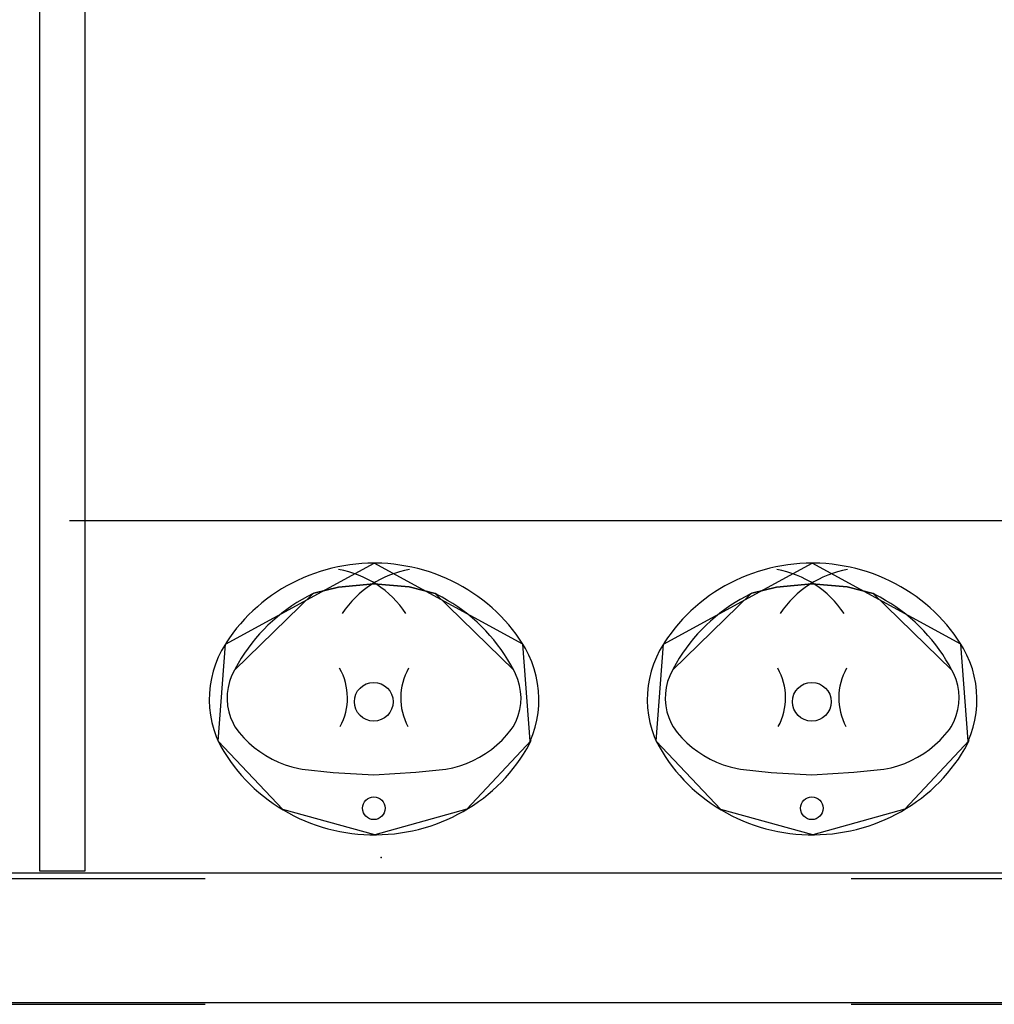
# Model space of a CAD drawing. Header units: millimetres. Extents: x -15 to 127, y -65 to 67.
# Tile 428 of 476: x 112.266 to 112.417, y 30.035 to 30.187. Entities that reach past the tile are written whole.
import ezdxf

# ---------------------------------------------------------------- set-up
doc = ezdxf.new("R2010")
doc.units = ezdxf.units.MM
doc.header["$MEASUREMENT"] = 0
doc.linetypes.add('PC_DASH_2', pattern=[0.125, 0.05555555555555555, -0.06944444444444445])
doc.layers.add('Calque 5', color=7, linetype='Continuous')

# ---------------------------------------------------------------- blocks, each defined once
blk = doc.blocks.new('PD_31434')
at = {"layer": 'Calque 5', "color": 0}
for points in [[(44.85077320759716, -36.82399152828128), (44.84982992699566, -36.82400968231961), (44.84888787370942, -36.82405965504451), (44.84794819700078, -36.82414138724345), (44.84701204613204, -36.8242547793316), (44.84608055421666, -36.82439969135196), (44.84515486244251, -36.82457594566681), (44.84423609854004, -36.82478332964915), (44.84332537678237, -36.82502159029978), (44.84242381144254, -36.82529043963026), (44.84153249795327, -36.82558954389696), (44.8406525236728, -36.82591854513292), (44.83978495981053, -36.82627703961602), (44.8389308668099, -36.82666458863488), (44.83809128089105, -36.82708072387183), (44.83726722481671, -36.82752493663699), (44.83645970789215, -36.82799668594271), (44.83566970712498, -36.82849539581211), (44.83489819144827, -36.82902045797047), (44.83414609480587, -36.82957123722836), (44.83341433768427, -36.83014705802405), (44.83270381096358, -36.83074722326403), (44.83201537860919, -36.83137099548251), (44.83134988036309, -36.83201762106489), (44.83070812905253, -36.83268630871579), (44.83009090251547, -36.8333762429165), (44.82949895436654, -36.834086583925), (44.82893300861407, -36.83481647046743), (44.8283937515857, -36.83556500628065), (44.82788184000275, -36.83633128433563), (44.8277501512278, -36.83653830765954), (44.82716819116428, -36.83753351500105), (44.82665956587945, -36.83856525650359), (44.82622661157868, -36.83962879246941), (44.82587144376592, -36.84071893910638), (44.82559578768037, -36.84183038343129), (44.82540098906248, -36.84295771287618), (44.82528799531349, -36.8440954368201), (44.82525736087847, -36.84523800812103), (44.82530922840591, -36.84637986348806), (44.82544335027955, -36.84751543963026), (44.82565907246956, -36.84863920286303), (44.82595534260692, -36.84974567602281), (44.8263307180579, -36.85082947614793), (44.8266339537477, -36.85155916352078), (44.82707001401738, -36.85236889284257), (44.82753525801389, -36.85316348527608), (44.82802889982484, -36.85394189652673), (44.82855033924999, -36.85470317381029), (44.82909893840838, -36.85544639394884), (44.82967402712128, -36.85617064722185), (44.83027490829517, -36.85687505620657), (44.83090084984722, -36.85755875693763), (44.8315510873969, -36.85822092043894), (44.83222482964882, -36.85886073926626), (44.83292125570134, -36.85947743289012), (44.8336395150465, -36.86007025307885), (44.8343787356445, -36.86063847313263), (44.83513801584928, -36.86118140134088), (44.8359164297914, -36.86169837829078), (44.83671302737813, -36.8621887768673), (44.83752684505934, -36.86265199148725), (44.83835688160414, -36.86308746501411), (44.83920213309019, -36.86349466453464), (44.84006156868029, -36.86387309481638), (44.84093413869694, -36.86422229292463), (44.84181878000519, -36.86454183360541), (44.8427144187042, -36.864831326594), (44.84361995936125, -36.86509042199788), (44.84453430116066, -36.86531880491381), (44.8454563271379, -36.86551619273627), (44.84638491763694, -36.86568234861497), (44.84731894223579, -36.86581707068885), (44.84825725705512, -36.86592018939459), (44.84919872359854, -36.86599158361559), (44.85014219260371, -36.86603116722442), (44.85108651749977, -36.86603888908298), (44.85203054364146, -36.86601474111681), (44.85297312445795, -36.8659587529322), (44.8539131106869, -36.86587099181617), (44.85484935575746, -36.86575156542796), (44.85578071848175, -36.86560061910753), (44.85670606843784, -36.86541833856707), (44.85762427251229, -36.86520494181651), (44.858534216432, -36.8649606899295), (44.85943479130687, -36.86468588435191), (44.86032489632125, -36.86438085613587), (44.86120344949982, -36.86404597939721), (44.86206937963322, -36.86368165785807), (44.86292163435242, -36.86328834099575), (44.86375917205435, -36.86286650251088), (44.86458097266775, -36.86241666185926), (44.86538603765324, -36.86193936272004), (44.8661733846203, -36.86143518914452), (44.86694205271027, -36.8609047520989), (44.86769110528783, -36.86034870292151), (44.86841963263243, -36.85976771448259), (44.86912674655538, -36.85916249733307), (44.86981158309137, -36.85853378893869), (44.87047331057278, -36.85788235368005), (44.87111112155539, -36.85720898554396), (44.87172424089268, -36.85651450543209), (44.87231191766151, -36.85579976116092), (44.87287343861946, -36.85506561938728), (44.87340811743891, -36.85431297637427), (44.87391530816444, -36.85354274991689), (44.87439438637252, -36.85275587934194), (44.87484477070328, -36.85195332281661), (44.87509870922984, -36.85146914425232), (44.87491243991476, -36.85155916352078), (44.8753411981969, -36.85049403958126), (44.87569206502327, -36.84940259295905), (44.87596333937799, -36.84829013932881), (44.87615369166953, -36.84716209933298), (44.87626219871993, -36.84602396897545), (44.8762883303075, -36.84488129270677), (44.8762319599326, -36.84373963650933), (44.8760933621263, -36.84260456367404), (44.87587321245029, -36.84148160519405), (44.87557258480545, -36.84037623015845), (44.87519294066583, -36.83929382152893), (44.87473612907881, -36.83823965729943), (44.87420437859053, -36.83721887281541), (44.87379638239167, -36.83653859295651), (44.87329172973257, -36.83576747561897), (44.8727596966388, -36.83501412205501), (44.87220079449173, -36.83427918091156), (44.87161570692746, -36.83356354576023), (44.8710051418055, -36.83286809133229), (44.87036985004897, -36.83219366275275), (44.86971060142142, -36.83154108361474), (44.86902819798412, -36.83091114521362), (44.86832347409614, -36.83030462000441), (44.86759728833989, -36.82972224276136), (44.86685052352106, -36.82916472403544), (44.86608408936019, -36.82863274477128), (44.86529891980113, -36.82812695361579), (44.86449597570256, -36.82764796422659), (44.86367622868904, -36.82719636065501), (44.86284068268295, -36.82677269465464), (44.86199035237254, -36.82637748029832), (44.86112627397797, -36.82601120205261), (44.86024950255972, -36.82567430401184), (44.85936110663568, -36.8253671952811), (44.85846216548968, -36.82509025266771), (44.85755377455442, -36.82484381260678), (44.85663704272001, -36.82462817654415), (44.855713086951, -36.82444360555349), (44.85478303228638, -36.82429032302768), (44.85384800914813, -36.82416852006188), (44.85290916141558, -36.82407834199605), (44.85196763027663, -36.82401989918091), (44.85102456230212, -36.82399326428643), (44.85077319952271, -36.82399153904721)], [(44.82775015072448, -36.83653830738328), (44.85077320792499, -36.82399152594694)], [(44.87379625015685, -36.83653832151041), (44.85077320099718, -36.8239915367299)], [(44.82663395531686, -36.85155916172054), (44.82775001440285, -36.83653859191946)], [(44.87491244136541, -36.85155916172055), (44.87379638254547, -36.83653859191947)], [(44.87509871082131, -36.85146914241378), (44.86514304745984, -36.86208737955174), (44.85089505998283, -36.86603989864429), (44.8366314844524, -36.86214029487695), (44.82663373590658, -36.85155908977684)]]:
    blk.add_lwpolyline(points, dxfattribs=at)
blk = doc.blocks.new('PD_31435')
at = {"layer": 'Calque 5', "color": 0}
for points in [[(44.87240103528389, -36.84058604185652), (44.87195743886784, -36.83976136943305), (44.87148434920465, -36.8389521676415), (44.87098233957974, -36.83815942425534), (44.87045202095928, -36.83738410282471), (44.86989404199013, -36.83662714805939), (44.86930907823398, -36.83588948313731), (44.86869784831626, -36.83517200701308), (44.86806109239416, -36.83447559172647), (44.86739958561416, -36.83380109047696), (44.86671413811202, -36.83314931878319), (44.8660055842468, -36.83252107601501), (44.86527478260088, -36.83191712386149), (44.8645226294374, -36.83133820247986), (44.86375003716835, -36.83078501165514), (44.86295794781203, -36.83025822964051), (44.86214733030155, -36.8297584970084), (44.86131916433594, -36.82928641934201), (44.86047446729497, -36.8288425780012), (44.86021502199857, -36.82871355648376), (44.85620332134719, -36.82767928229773), (44.85072668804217, -36.82718450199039), (44.84527321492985, -36.8277016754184), (44.8414243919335, -36.8286235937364), (44.84133136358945, -36.8287135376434), (44.84048185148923, -36.82914870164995), (44.83964856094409, -36.82961226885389), (44.83883251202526, -36.83010367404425), (44.83803469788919, -36.83062231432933), (44.83725608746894, -36.83116755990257), (44.8364976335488, -36.83173874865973), (44.83576025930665, -36.83233518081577), (44.83504486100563, -36.83295613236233), (44.83435231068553, -36.83360084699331), (44.83368345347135, -36.83426853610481), (44.83303910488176, -36.83495838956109), (44.83242004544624, -36.83566956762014), (44.83182703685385, -36.83640119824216), (44.8312607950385, -36.83715239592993), (44.83072201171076, -36.83792224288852), (44.83021134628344, -36.83870980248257), (44.82972941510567, -36.83951411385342), (44.8292768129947, -36.84033419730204), (44.82914535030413, -36.84058602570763), (44.82872744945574, -36.84143785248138), (44.82840392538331, -36.84232724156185), (44.8281783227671, -36.84324445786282), (44.82805311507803, -36.84417945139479), (44.82802967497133, -36.84512197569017), (44.82810825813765, -36.84606170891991), (44.82828800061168, -36.84698834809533), (44.82856693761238, -36.84789174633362), (44.82894200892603, -36.8487620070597), (44.82923837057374, -36.84931034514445), (44.82989256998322, -36.85018209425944), (44.83060805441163, -36.85100742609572), (44.83138134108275, -36.8517824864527), (44.83220865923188, -36.85250350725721), (44.83308597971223, -36.85316696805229), (44.83400903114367, -36.85376964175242), (44.83497331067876, -36.85430858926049), (44.83597412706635, -36.85478118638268), (44.83700659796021, -36.85518513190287), (44.83806569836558, -36.8555184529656), (44.83914626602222, -36.85577953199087), (44.83965695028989, -36.85587636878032), (44.84442447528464, -36.8563935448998), (44.85072668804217, -36.85677579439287), (44.85721503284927, -36.85635981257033), (44.86188944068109, -36.85587636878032), (44.86297823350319, -36.85564949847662), (44.86404801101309, -36.85534974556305), (44.86509355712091, -36.85497857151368), (44.86610977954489, -36.85453777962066), (44.86709172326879, -36.85402952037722), (44.86803460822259, -36.85345627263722), (44.86893383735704, -36.85282082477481), (44.86978503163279, -36.85212627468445), (44.87058404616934, -36.85137600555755), (44.8713269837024, -36.85057367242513), (44.8720102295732, -36.84972318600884), (44.87230801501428, -36.8493105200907), (44.8727439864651, -36.8484670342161), (44.87308640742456, -36.84758428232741), (44.87333151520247, -36.84667175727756), (44.87347663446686, -36.84573945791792), (44.87352016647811, -36.84479760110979), (44.87346163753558, -36.84385650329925), (44.8733016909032, -36.84292647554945), (44.87304207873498, -36.84201771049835), (44.87268564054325, -36.84114015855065), (44.87240103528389, -36.8405860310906)], [(44.8414243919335, -36.8286235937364), (44.84527321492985, -36.8277016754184), (44.85072668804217, -36.82718450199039), (44.85620332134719, -36.82767928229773), (44.86021484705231, -36.82871371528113)], [(44.82914535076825, -36.84058602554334), (44.84133136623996, -36.82871353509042)], [(44.87240103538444, -36.84058604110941), (44.86021502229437, -36.82871355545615)], [(44.83965695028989, -36.85587636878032), (44.84442447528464, -36.8563935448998), (44.85072668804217, -36.85677579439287), (44.85721503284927, -36.85635981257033), (44.86188944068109, -36.85587636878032)]]:
    blk.add_lwpolyline(points, dxfattribs=at)
for centre, radius, start, end in [((44.84247213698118, -36.84068952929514), 0.01595716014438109, 33.96994018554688, 79.83860778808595), ((44.85907425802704, -36.8406895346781), 0.01595715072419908, 100.161392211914, 146.0300598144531), ((44.83734154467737, -36.84486694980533), 0.009315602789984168, 331.6224822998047, 29.55885314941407), ((44.86420485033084, -36.84486694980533), 0.00931559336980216, 150.4411468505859, 208.3775177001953)]:
    blk.add_arc(centre, radius, start, end, dxfattribs=at)
blk = doc.blocks.new('PD_31433')
at = {"layer": 'Calque 5', "color": 0}
for points in [[(44.8414243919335, -36.8286235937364), (44.84527321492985, -36.82770167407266), (44.85072668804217, -36.82718450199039), (44.85620332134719, -36.827679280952), (44.86021484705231, -36.82871371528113)], [(44.82914535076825, -36.84058602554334), (44.84133136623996, -36.82871353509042)], [(44.87240103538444, -36.84058604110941), (44.86021502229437, -36.82871355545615)], [(44.83965695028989, -36.85587636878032), (44.84442447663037, -36.85639354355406), (44.85072668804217, -36.85677579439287), (44.857215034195, -36.85635981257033), (44.86188944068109, -36.85587636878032)]]:
    blk.add_lwpolyline(points, dxfattribs=at)
for centre, radius in [((44.85072120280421, -36.84544914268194), 0.002999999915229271), ((44.85072617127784, -36.86193267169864), 0.001750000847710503)]:
    blk.add_circle(centre, radius, dxfattribs=at)
for centre, radius, start, end in [((44.84247213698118, -36.84068952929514), 0.01595716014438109, 33.96994018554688, 79.83860778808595), ((44.85907425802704, -36.8406895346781), 0.01595715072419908, 100.161392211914, 146.0300598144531), ((44.83734154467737, -36.84486694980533), 0.009315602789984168, 331.6224822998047, 29.55885314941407), ((44.86420485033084, -36.84486694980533), 0.00931559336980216, 150.4411468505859, 208.3775177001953)]:
    blk.add_arc(centre, radius, start, end, dxfattribs=at)
at = {"layer": 'Calque 5'}
for name in ['PD_31434', 'PD_31435']:
    blk.add_blockref(name, (0, 0), dxfattribs=at)
blk = doc.blocks.new('PD_31438')
at = {"layer": 'Calque 5', "color": 0}
for points in [[(44.78296264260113, -36.82399152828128), (44.78201936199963, -36.82400968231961), (44.78107730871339, -36.82405965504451), (44.78013763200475, -36.82414138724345), (44.77920148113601, -36.8242547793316), (44.77826998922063, -36.82439969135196), (44.77734429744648, -36.82457594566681), (44.77642553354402, -36.82478332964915), (44.77551481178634, -36.82502159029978), (44.77461324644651, -36.82529043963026), (44.77372193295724, -36.82558954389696), (44.77284195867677, -36.82591854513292), (44.7719743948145, -36.82627703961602), (44.77112030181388, -36.82666458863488), (44.77028071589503, -36.82708072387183), (44.76945665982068, -36.82752493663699), (44.76864914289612, -36.82799668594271), (44.76785914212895, -36.82849539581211), (44.76708762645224, -36.82902045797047), (44.76633552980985, -36.82957123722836), (44.76560377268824, -36.83014705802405), (44.76489324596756, -36.83074722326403), (44.76420481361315, -36.83137099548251), (44.76353931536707, -36.83201762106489), (44.76289756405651, -36.83268630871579), (44.76228033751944, -36.8333762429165), (44.76168838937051, -36.834086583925), (44.76112244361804, -36.83481647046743), (44.76058318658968, -36.83556500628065), (44.76007127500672, -36.83633128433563), (44.75993958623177, -36.83653830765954), (44.75935762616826, -36.83753351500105), (44.75884900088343, -36.83856525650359), (44.75841604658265, -36.83962879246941), (44.75806087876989, -36.84071893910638), (44.75778522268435, -36.84183038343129), (44.75759042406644, -36.84295771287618), (44.75747743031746, -36.8440954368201), (44.75744679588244, -36.84523800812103), (44.75749866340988, -36.84637986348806), (44.75763278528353, -36.84751543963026), (44.75784850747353, -36.84863920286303), (44.75814477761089, -36.84974567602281), (44.75852015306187, -36.85082947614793), (44.75882338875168, -36.85155916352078), (44.75925944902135, -36.85236889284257), (44.75972469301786, -36.85316348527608), (44.76021833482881, -36.85394189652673), (44.76073977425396, -36.85470317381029), (44.76128837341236, -36.85544639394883), (44.76186346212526, -36.85617064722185), (44.76246434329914, -36.85687505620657), (44.7630902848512, -36.85755875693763), (44.76374052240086, -36.85822092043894), (44.76441426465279, -36.85886073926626), (44.76511069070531, -36.85947743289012), (44.76582895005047, -36.86007025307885), (44.76656817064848, -36.86063847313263), (44.76732745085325, -36.86118140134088), (44.76810586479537, -36.86169837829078), (44.76890246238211, -36.8621887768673), (44.76971628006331, -36.86265199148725), (44.77054631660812, -36.86308746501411), (44.77139156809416, -36.86349466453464), (44.77225100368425, -36.86387309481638), (44.77312357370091, -36.86422229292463), (44.77400821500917, -36.86454183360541), (44.77490385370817, -36.864831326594), (44.77580939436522, -36.86509042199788), (44.77672373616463, -36.86531880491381), (44.77764576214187, -36.86551619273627), (44.7785743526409, -36.86568234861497), (44.77950837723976, -36.86581707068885), (44.7804466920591, -36.86592018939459), (44.7813881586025, -36.86599158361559), (44.78233162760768, -36.86603116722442), (44.78327595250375, -36.86603888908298), (44.78421997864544, -36.86601474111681), (44.78516255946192, -36.8659587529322), (44.78610254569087, -36.86587099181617), (44.78703879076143, -36.86575156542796), (44.78797015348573, -36.86560061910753), (44.78889550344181, -36.86541833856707), (44.78981370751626, -36.86520494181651), (44.79072365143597, -36.8649606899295), (44.79162422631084, -36.86468588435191), (44.79251433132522, -36.86438085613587), (44.7933928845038, -36.86404597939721), (44.79425881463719, -36.86368165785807), (44.7951110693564, -36.86328834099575), (44.79594860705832, -36.86286650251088), (44.79677040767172, -36.86241666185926), (44.79757547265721, -36.86193936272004), (44.79836281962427, -36.86143518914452), (44.79913148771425, -36.8609047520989), (44.7998805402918, -36.86034870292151), (44.80060906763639, -36.85976771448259), (44.80131618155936, -36.85916249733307), (44.80200101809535, -36.85853378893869), (44.80266274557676, -36.85788235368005), (44.80330055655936, -36.85720898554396), (44.80391367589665, -36.85651450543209), (44.80450135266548, -36.85579976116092), (44.80506287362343, -36.85506561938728), (44.80559755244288, -36.85431297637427), (44.80610474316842, -36.85354274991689), (44.8065838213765, -36.85275587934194), (44.80703420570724, -36.85195332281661), (44.80728814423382, -36.85146914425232), (44.80710187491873, -36.85155916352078), (44.80753063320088, -36.85049403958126), (44.80788150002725, -36.84940259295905), (44.80815277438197, -36.84829013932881), (44.8083431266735, -36.84716209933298), (44.8084516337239, -36.84602396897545), (44.80847776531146, -36.84488129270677), (44.80842139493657, -36.84373963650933), (44.80828279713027, -36.84260456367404), (44.80806264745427, -36.84148160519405), (44.80776201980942, -36.84037623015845), (44.8073823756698, -36.83929382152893), (44.80692556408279, -36.83823965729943), (44.8063938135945, -36.83721887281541), (44.80598581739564, -36.83653859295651), (44.80548116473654, -36.83576747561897), (44.80494913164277, -36.83501412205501), (44.8043902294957, -36.83427918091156), (44.80380514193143, -36.83356354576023), (44.80319457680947, -36.83286809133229), (44.80255928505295, -36.83219366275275), (44.80190003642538, -36.83154108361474), (44.80121763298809, -36.83091114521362), (44.80051290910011, -36.83030462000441), (44.79978672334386, -36.82972224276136), (44.79903995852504, -36.82916472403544), (44.79827352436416, -36.82863274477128), (44.79748835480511, -36.82812695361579), (44.79668541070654, -36.82764796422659), (44.79586566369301, -36.82719636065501), (44.79503011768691, -36.82677269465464), (44.79417978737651, -36.82637748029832), (44.79331570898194, -36.82601120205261), (44.79243893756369, -36.82567430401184), (44.79155054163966, -36.8253671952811), (44.79065160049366, -36.82509025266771), (44.7897432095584, -36.82484381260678), (44.78882647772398, -36.82462817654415), (44.78790252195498, -36.82444360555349), (44.78697246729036, -36.82429032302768), (44.78603744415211, -36.82416852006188), (44.78509859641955, -36.82407834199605), (44.7841570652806, -36.82401989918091), (44.7832139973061, -36.82399326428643), (44.78296263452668, -36.82399153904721)], [(44.75993958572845, -36.83653830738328), (44.78296264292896, -36.82399152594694)], [(44.80598568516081, -36.8365383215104), (44.78296263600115, -36.82399153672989)], [(44.75882339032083, -36.85155916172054), (44.75993944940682, -36.83653859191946)], [(44.80710187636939, -36.85155916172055), (44.80598581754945, -36.83653859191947)], [(44.80728814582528, -36.85146914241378), (44.79733248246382, -36.86208737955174), (44.7830844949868, -36.86603989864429), (44.76882091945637, -36.86214029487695), (44.75882317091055, -36.85155908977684)]]:
    blk.add_lwpolyline(points, dxfattribs=at)
blk = doc.blocks.new('PD_31439')
at = {"layer": 'Calque 5', "color": 0}
for points in [[(44.80459047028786, -36.84058604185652), (44.80414687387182, -36.83976136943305), (44.80367378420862, -36.8389521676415), (44.80317177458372, -36.83815942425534), (44.80264145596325, -36.83738410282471), (44.80208347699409, -36.83662714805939), (44.80149851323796, -36.83588948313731), (44.80088728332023, -36.83517200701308), (44.80025052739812, -36.83447559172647), (44.79958902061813, -36.83380109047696), (44.79890357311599, -36.83314931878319), (44.79819501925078, -36.83252107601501), (44.79746421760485, -36.83191712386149), (44.79671206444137, -36.83133820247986), (44.79593947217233, -36.83078501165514), (44.79514738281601, -36.83025822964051), (44.79433676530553, -36.8297584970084), (44.79350859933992, -36.82928641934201), (44.79266390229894, -36.8288425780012), (44.79240445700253, -36.82871355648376), (44.78839275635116, -36.82767928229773), (44.78291612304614, -36.82718450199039), (44.77746264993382, -36.8277016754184), (44.77361382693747, -36.8286235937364), (44.77352079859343, -36.8287135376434), (44.77267128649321, -36.82914870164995), (44.77183799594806, -36.82961226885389), (44.77102194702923, -36.83010367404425), (44.77022413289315, -36.83062231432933), (44.76944552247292, -36.83116755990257), (44.76868706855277, -36.83173874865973), (44.76794969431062, -36.83233518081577), (44.7672342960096, -36.83295613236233), (44.7665417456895, -36.83360084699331), (44.76587288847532, -36.83426853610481), (44.76522853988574, -36.83495838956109), (44.76460948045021, -36.83566956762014), (44.76401647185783, -36.83640119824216), (44.76345023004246, -36.83715239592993), (44.76291144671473, -36.83792224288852), (44.76240078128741, -36.83870980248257), (44.76191885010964, -36.83951411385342), (44.76146624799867, -36.84033419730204), (44.76133478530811, -36.84058602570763), (44.76091688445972, -36.84143785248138), (44.76059336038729, -36.84232724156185), (44.76036775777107, -36.84324445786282), (44.760242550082, -36.84417945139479), (44.7602191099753, -36.84512197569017), (44.76029769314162, -36.84606170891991), (44.76047743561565, -36.84698834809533), (44.76075637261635, -36.84789174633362), (44.76113144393, -36.8487620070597), (44.76142780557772, -36.84931034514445), (44.7620820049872, -36.85018209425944), (44.7627974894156, -36.85100742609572), (44.76357077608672, -36.8517824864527), (44.76439809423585, -36.85250350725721), (44.7652754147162, -36.85316696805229), (44.76619846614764, -36.85376964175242), (44.76716274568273, -36.85430858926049), (44.76816356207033, -36.85478118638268), (44.76919603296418, -36.85518513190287), (44.77025513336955, -36.8555184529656), (44.77133570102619, -36.85577953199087), (44.77184638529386, -36.85587636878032), (44.77661391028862, -36.8563935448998), (44.78291612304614, -36.85677579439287), (44.78940446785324, -36.85635981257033), (44.79407887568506, -36.85587636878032), (44.79516766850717, -36.85564949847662), (44.79623744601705, -36.85534974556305), (44.79728299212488, -36.85497857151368), (44.79829921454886, -36.85453777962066), (44.79928115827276, -36.85402952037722), (44.80022404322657, -36.85345627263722), (44.80112327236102, -36.85282082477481), (44.80197446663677, -36.85212627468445), (44.80277348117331, -36.85137600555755), (44.80351641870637, -36.85057367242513), (44.80419966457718, -36.84972318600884), (44.80449745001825, -36.8493105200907), (44.80493342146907, -36.8484670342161), (44.80527584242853, -36.84758428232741), (44.80552095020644, -36.84667175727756), (44.80566606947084, -36.84573945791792), (44.80570960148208, -36.84479760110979), (44.80565107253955, -36.84385650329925), (44.80549112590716, -36.84292647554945), (44.80523151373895, -36.84201771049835), (44.80487507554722, -36.84114015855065), (44.80459047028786, -36.8405860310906)], [(44.77361382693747, -36.8286235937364), (44.77746264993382, -36.8277016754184), (44.78291612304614, -36.82718450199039), (44.78839275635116, -36.82767928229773), (44.79240428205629, -36.82871371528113)], [(44.76133478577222, -36.84058602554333), (44.77352080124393, -36.82871353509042)], [(44.80459047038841, -36.84058604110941), (44.79240445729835, -36.82871355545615)], [(44.77184638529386, -36.85587636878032), (44.77661391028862, -36.8563935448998), (44.78291612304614, -36.85677579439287), (44.78940446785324, -36.85635981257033), (44.79407887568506, -36.85587636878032)]]:
    blk.add_lwpolyline(points, dxfattribs=at)
for centre, radius, start, end in [((44.77466157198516, -36.84068952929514), 0.01595716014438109, 33.96994018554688, 79.83860778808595), ((44.79126369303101, -36.8406895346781), 0.01595715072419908, 100.161392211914, 146.0300598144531), ((44.76953097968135, -36.84486694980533), 0.009315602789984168, 331.6224822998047, 29.55885314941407), ((44.79639428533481, -36.84486694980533), 0.00931559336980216, 150.4411468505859, 208.3775177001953)]:
    blk.add_arc(centre, radius, start, end, dxfattribs=at)
blk = doc.blocks.new('PD_31437')
at = {"layer": 'Calque 5', "color": 0}
for points in [[(44.77361382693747, -36.8286235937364), (44.77746264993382, -36.82770167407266), (44.78291612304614, -36.82718450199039), (44.78839275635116, -36.827679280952), (44.79240428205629, -36.82871371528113)], [(44.76133478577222, -36.84058602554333), (44.77352080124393, -36.82871353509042)], [(44.80459047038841, -36.84058604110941), (44.79240445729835, -36.82871355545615)], [(44.77184638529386, -36.85587636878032), (44.77661391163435, -36.85639354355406), (44.78291612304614, -36.85677579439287), (44.78940446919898, -36.85635981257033), (44.79407887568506, -36.85587636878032)]]:
    blk.add_lwpolyline(points, dxfattribs=at)
for centre, radius in [((44.78291063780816, -36.84544914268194), 0.002999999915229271), ((44.78291560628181, -36.86193267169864), 0.001750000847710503)]:
    blk.add_circle(centre, radius, dxfattribs=at)
for centre, radius, start, end in [((44.77466157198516, -36.84068952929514), 0.01595716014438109, 33.96994018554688, 79.83860778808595), ((44.79126369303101, -36.8406895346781), 0.01595715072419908, 100.161392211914, 146.0300598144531), ((44.76953097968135, -36.84486694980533), 0.009315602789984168, 331.6224822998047, 29.55885314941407), ((44.79639428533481, -36.84486694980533), 0.00931559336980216, 150.4411468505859, 208.3775177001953)]:
    blk.add_arc(centre, radius, start, end, dxfattribs=at)
at = {"layer": 'Calque 5'}
for name in ['PD_31438', 'PD_31439']:
    blk.add_blockref(name, (0, 0), dxfattribs=at)
blk = doc.blocks.new('PD_32780')
at = {"layer": 'Calque 5', "color": 0}
for points in [[(44.85077320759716, -36.82399152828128), (44.84982992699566, -36.82400968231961), (44.84888787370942, -36.82405965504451), (44.84794819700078, -36.82414138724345), (44.84701204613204, -36.8242547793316), (44.84608055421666, -36.82439969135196), (44.84515486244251, -36.82457594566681), (44.84423609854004, -36.82478332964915), (44.84332537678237, -36.82502159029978), (44.84242381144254, -36.82529043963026), (44.84153249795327, -36.82558954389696), (44.8406525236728, -36.82591854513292), (44.83978495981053, -36.82627703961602), (44.8389308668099, -36.82666458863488), (44.83809128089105, -36.82708072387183), (44.83726722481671, -36.82752493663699), (44.83645970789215, -36.82799668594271), (44.83566970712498, -36.82849539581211), (44.83489819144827, -36.82902045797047), (44.83414609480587, -36.82957123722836), (44.83341433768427, -36.83014705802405), (44.83270381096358, -36.83074722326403), (44.83201537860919, -36.83137099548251), (44.83134988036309, -36.83201762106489), (44.83070812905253, -36.83268630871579), (44.83009090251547, -36.8333762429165), (44.82949895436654, -36.834086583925), (44.82893300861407, -36.83481647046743), (44.8283937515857, -36.83556500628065), (44.82788184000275, -36.83633128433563), (44.8277501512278, -36.83653830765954), (44.82716819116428, -36.83753351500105), (44.82665956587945, -36.83856525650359), (44.82622661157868, -36.83962879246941), (44.82587144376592, -36.84071893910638), (44.82559578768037, -36.84183038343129), (44.82540098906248, -36.84295771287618), (44.82528799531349, -36.8440954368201), (44.82525736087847, -36.84523800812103), (44.82530922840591, -36.84637986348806), (44.82544335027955, -36.84751543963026), (44.82565907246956, -36.84863920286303), (44.82595534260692, -36.84974567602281), (44.8263307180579, -36.85082947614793), (44.8266339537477, -36.85155916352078), (44.82707001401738, -36.85236889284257), (44.82753525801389, -36.85316348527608), (44.82802889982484, -36.85394189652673), (44.82855033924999, -36.85470317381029), (44.82909893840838, -36.85544639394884), (44.82967402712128, -36.85617064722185), (44.83027490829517, -36.85687505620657), (44.83090084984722, -36.85755875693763), (44.8315510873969, -36.85822092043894), (44.83222482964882, -36.85886073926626), (44.83292125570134, -36.85947743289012), (44.8336395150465, -36.86007025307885), (44.8343787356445, -36.86063847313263), (44.83513801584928, -36.86118140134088), (44.8359164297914, -36.86169837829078), (44.83671302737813, -36.8621887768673), (44.83752684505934, -36.86265199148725), (44.83835688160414, -36.86308746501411), (44.83920213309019, -36.86349466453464), (44.84006156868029, -36.86387309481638), (44.84093413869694, -36.86422229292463), (44.84181878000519, -36.86454183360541), (44.8427144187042, -36.864831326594), (44.84361995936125, -36.86509042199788), (44.84453430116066, -36.86531880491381), (44.8454563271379, -36.86551619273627), (44.84638491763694, -36.86568234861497), (44.84731894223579, -36.86581707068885), (44.84825725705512, -36.86592018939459), (44.84919872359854, -36.86599158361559), (44.85014219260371, -36.86603116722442), (44.85108651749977, -36.86603888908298), (44.85203054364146, -36.86601474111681), (44.85297312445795, -36.8659587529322), (44.8539131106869, -36.86587099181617), (44.85484935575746, -36.86575156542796), (44.85578071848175, -36.86560061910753), (44.85670606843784, -36.86541833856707), (44.85762427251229, -36.86520494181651), (44.858534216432, -36.8649606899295), (44.85943479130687, -36.86468588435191), (44.86032489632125, -36.86438085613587), (44.86120344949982, -36.86404597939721), (44.86206937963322, -36.86368165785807), (44.86292163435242, -36.86328834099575), (44.86375917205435, -36.86286650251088), (44.86458097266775, -36.86241666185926), (44.86538603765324, -36.86193936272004), (44.8661733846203, -36.86143518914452), (44.86694205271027, -36.8609047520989), (44.86769110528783, -36.86034870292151), (44.86841963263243, -36.85976771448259), (44.86912674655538, -36.85916249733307), (44.86981158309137, -36.85853378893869), (44.87047331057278, -36.85788235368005), (44.87111112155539, -36.85720898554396), (44.87172424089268, -36.85651450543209), (44.87231191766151, -36.85579976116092), (44.87287343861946, -36.85506561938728), (44.87340811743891, -36.85431297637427), (44.87391530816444, -36.85354274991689), (44.87439438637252, -36.85275587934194), (44.87484477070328, -36.85195332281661), (44.87509870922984, -36.85146914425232), (44.87491243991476, -36.85155916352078), (44.8753411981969, -36.85049403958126), (44.87569206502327, -36.84940259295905), (44.87596333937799, -36.84829013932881), (44.87615369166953, -36.84716209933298), (44.87626219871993, -36.84602396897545), (44.8762883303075, -36.84488129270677), (44.8762319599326, -36.84373963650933), (44.8760933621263, -36.84260456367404), (44.87587321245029, -36.84148160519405), (44.87557258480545, -36.84037623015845), (44.87519294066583, -36.83929382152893), (44.87473612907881, -36.83823965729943), (44.87420437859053, -36.83721887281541), (44.87379638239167, -36.83653859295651), (44.87329172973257, -36.83576747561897), (44.8727596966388, -36.83501412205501), (44.87220079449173, -36.83427918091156), (44.87161570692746, -36.83356354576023), (44.8710051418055, -36.83286809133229), (44.87036985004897, -36.83219366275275), (44.86971060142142, -36.83154108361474), (44.86902819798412, -36.83091114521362), (44.86832347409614, -36.83030462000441), (44.86759728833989, -36.82972224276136), (44.86685052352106, -36.82916472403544), (44.86608408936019, -36.82863274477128), (44.86529891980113, -36.82812695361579), (44.86449597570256, -36.82764796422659), (44.86367622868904, -36.82719636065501), (44.86284068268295, -36.82677269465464), (44.86199035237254, -36.82637748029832), (44.86112627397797, -36.82601120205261), (44.86024950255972, -36.82567430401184), (44.85936110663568, -36.8253671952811), (44.85846216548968, -36.82509025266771), (44.85755377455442, -36.82484381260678), (44.85663704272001, -36.82462817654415), (44.855713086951, -36.82444360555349), (44.85478303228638, -36.82429032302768), (44.85384800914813, -36.82416852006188), (44.85290916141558, -36.82407834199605), (44.85196763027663, -36.82401989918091), (44.85102456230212, -36.82399326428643), (44.85077319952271, -36.82399153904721)], [(44.82775015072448, -36.83653830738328), (44.85077320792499, -36.82399152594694)], [(44.87379625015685, -36.83653832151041), (44.85077320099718, -36.8239915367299)], [(44.82663395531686, -36.85155916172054), (44.82775001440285, -36.83653859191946)], [(44.87491244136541, -36.85155916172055), (44.87379638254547, -36.83653859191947)], [(44.87509871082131, -36.85146914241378), (44.86514304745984, -36.86208737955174), (44.85089505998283, -36.86603989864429), (44.8366314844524, -36.86214029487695), (44.82663373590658, -36.85155908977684)]]:
    blk.add_lwpolyline(points, dxfattribs=at)
blk = doc.blocks.new('PD_32781')
at = {"layer": 'Calque 5', "color": 0}
for points in [[(44.87240103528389, -36.84058604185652), (44.87195743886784, -36.83976136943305), (44.87148434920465, -36.8389521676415), (44.87098233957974, -36.83815942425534), (44.87045202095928, -36.83738410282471), (44.86989404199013, -36.83662714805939), (44.86930907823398, -36.83588948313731), (44.86869784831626, -36.83517200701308), (44.86806109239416, -36.83447559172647), (44.86739958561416, -36.83380109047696), (44.86671413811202, -36.83314931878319), (44.8660055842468, -36.83252107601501), (44.86527478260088, -36.83191712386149), (44.8645226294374, -36.83133820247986), (44.86375003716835, -36.83078501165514), (44.86295794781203, -36.83025822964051), (44.86214733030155, -36.8297584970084), (44.86131916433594, -36.82928641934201), (44.86047446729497, -36.8288425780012), (44.86021502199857, -36.82871355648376), (44.85620332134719, -36.82767928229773), (44.85072668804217, -36.82718450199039), (44.84527321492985, -36.8277016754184), (44.8414243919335, -36.8286235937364), (44.84133136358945, -36.8287135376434), (44.84048185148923, -36.82914870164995), (44.83964856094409, -36.82961226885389), (44.83883251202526, -36.83010367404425), (44.83803469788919, -36.83062231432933), (44.83725608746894, -36.83116755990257), (44.8364976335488, -36.83173874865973), (44.83576025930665, -36.83233518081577), (44.83504486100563, -36.83295613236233), (44.83435231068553, -36.83360084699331), (44.83368345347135, -36.83426853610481), (44.83303910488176, -36.83495838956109), (44.83242004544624, -36.83566956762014), (44.83182703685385, -36.83640119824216), (44.8312607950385, -36.83715239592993), (44.83072201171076, -36.83792224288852), (44.83021134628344, -36.83870980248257), (44.82972941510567, -36.83951411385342), (44.8292768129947, -36.84033419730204), (44.82914535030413, -36.84058602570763), (44.82872744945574, -36.84143785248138), (44.82840392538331, -36.84232724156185), (44.8281783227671, -36.84324445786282), (44.82805311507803, -36.84417945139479), (44.82802967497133, -36.84512197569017), (44.82810825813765, -36.84606170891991), (44.82828800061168, -36.84698834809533), (44.82856693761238, -36.84789174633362), (44.82894200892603, -36.8487620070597), (44.82923837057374, -36.84931034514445), (44.82989256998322, -36.85018209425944), (44.83060805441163, -36.85100742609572), (44.83138134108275, -36.8517824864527), (44.83220865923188, -36.85250350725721), (44.83308597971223, -36.85316696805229), (44.83400903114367, -36.85376964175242), (44.83497331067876, -36.85430858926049), (44.83597412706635, -36.85478118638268), (44.83700659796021, -36.85518513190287), (44.83806569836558, -36.8555184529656), (44.83914626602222, -36.85577953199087), (44.83965695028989, -36.85587636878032), (44.84442447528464, -36.8563935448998), (44.85072668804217, -36.85677579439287), (44.85721503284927, -36.85635981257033), (44.86188944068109, -36.85587636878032), (44.86297823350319, -36.85564949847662), (44.86404801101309, -36.85534974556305), (44.86509355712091, -36.85497857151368), (44.86610977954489, -36.85453777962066), (44.86709172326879, -36.85402952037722), (44.86803460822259, -36.85345627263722), (44.86893383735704, -36.85282082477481), (44.86978503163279, -36.85212627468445), (44.87058404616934, -36.85137600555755), (44.8713269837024, -36.85057367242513), (44.8720102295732, -36.84972318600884), (44.87230801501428, -36.8493105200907), (44.8727439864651, -36.8484670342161), (44.87308640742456, -36.84758428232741), (44.87333151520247, -36.84667175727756), (44.87347663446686, -36.84573945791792), (44.87352016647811, -36.84479760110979), (44.87346163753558, -36.84385650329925), (44.8733016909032, -36.84292647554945), (44.87304207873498, -36.84201771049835), (44.87268564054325, -36.84114015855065), (44.87240103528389, -36.8405860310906)], [(44.8414243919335, -36.8286235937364), (44.84527321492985, -36.8277016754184), (44.85072668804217, -36.82718450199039), (44.85620332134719, -36.82767928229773), (44.86021484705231, -36.82871371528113)], [(44.82914535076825, -36.84058602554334), (44.84133136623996, -36.82871353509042)], [(44.87240103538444, -36.84058604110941), (44.86021502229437, -36.82871355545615)], [(44.83965695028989, -36.85587636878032), (44.84442447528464, -36.8563935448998), (44.85072668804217, -36.85677579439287), (44.85721503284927, -36.85635981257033), (44.86188944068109, -36.85587636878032)]]:
    blk.add_lwpolyline(points, dxfattribs=at)
for centre, radius, start, end in [((44.84247213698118, -36.84068952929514), 0.01595716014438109, 33.96994018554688, 79.83860778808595), ((44.85907425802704, -36.8406895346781), 0.01595715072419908, 100.161392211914, 146.0300598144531), ((44.83734154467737, -36.84486694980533), 0.009315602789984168, 331.6224822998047, 29.55885314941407), ((44.86420485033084, -36.84486694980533), 0.00931559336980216, 150.4411468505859, 208.3775177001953)]:
    blk.add_arc(centre, radius, start, end, dxfattribs=at)
blk = doc.blocks.new('PD_32779')
at = {"layer": 'Calque 5', "color": 0}
for points in [[(44.8414243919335, -36.8286235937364), (44.84527321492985, -36.82770167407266), (44.85072668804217, -36.82718450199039), (44.85620332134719, -36.827679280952), (44.86021484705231, -36.82871371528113)], [(44.82914535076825, -36.84058602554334), (44.84133136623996, -36.82871353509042)], [(44.87240103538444, -36.84058604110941), (44.86021502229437, -36.82871355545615)], [(44.83965695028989, -36.85587636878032), (44.84442447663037, -36.85639354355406), (44.85072668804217, -36.85677579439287), (44.857215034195, -36.85635981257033), (44.86188944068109, -36.85587636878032)]]:
    blk.add_lwpolyline(points, dxfattribs=at)
for centre, radius in [((44.85072120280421, -36.84544914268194), 0.002999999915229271), ((44.85072617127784, -36.86193267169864), 0.001750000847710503)]:
    blk.add_circle(centre, radius, dxfattribs=at)
for centre, radius, start, end in [((44.84247213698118, -36.84068952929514), 0.01595716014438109, 33.96994018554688, 79.83860778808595), ((44.85907425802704, -36.8406895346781), 0.01595715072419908, 100.161392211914, 146.0300598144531), ((44.83734154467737, -36.84486694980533), 0.009315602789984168, 331.6224822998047, 29.55885314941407), ((44.86420485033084, -36.84486694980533), 0.00931559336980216, 150.4411468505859, 208.3775177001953)]:
    blk.add_arc(centre, radius, start, end, dxfattribs=at)
at = {"layer": 'Calque 5'}
for name in ['PD_32780', 'PD_32781']:
    blk.add_blockref(name, (0, 0), dxfattribs=at)
blk = doc.blocks.new('PD_32784')
at = {"layer": 'Calque 5', "color": 0}
for points in [[(44.78296264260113, -36.82399152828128), (44.78201936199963, -36.82400968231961), (44.78107730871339, -36.82405965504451), (44.78013763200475, -36.82414138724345), (44.77920148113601, -36.8242547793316), (44.77826998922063, -36.82439969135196), (44.77734429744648, -36.82457594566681), (44.77642553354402, -36.82478332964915), (44.77551481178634, -36.82502159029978), (44.77461324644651, -36.82529043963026), (44.77372193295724, -36.82558954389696), (44.77284195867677, -36.82591854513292), (44.7719743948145, -36.82627703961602), (44.77112030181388, -36.82666458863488), (44.77028071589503, -36.82708072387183), (44.76945665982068, -36.82752493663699), (44.76864914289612, -36.82799668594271), (44.76785914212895, -36.82849539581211), (44.76708762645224, -36.82902045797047), (44.76633552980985, -36.82957123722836), (44.76560377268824, -36.83014705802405), (44.76489324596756, -36.83074722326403), (44.76420481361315, -36.83137099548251), (44.76353931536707, -36.83201762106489), (44.76289756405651, -36.83268630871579), (44.76228033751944, -36.8333762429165), (44.76168838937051, -36.834086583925), (44.76112244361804, -36.83481647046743), (44.76058318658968, -36.83556500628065), (44.76007127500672, -36.83633128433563), (44.75993958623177, -36.83653830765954), (44.75935762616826, -36.83753351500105), (44.75884900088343, -36.83856525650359), (44.75841604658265, -36.83962879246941), (44.75806087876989, -36.84071893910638), (44.75778522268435, -36.84183038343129), (44.75759042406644, -36.84295771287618), (44.75747743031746, -36.8440954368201), (44.75744679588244, -36.84523800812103), (44.75749866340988, -36.84637986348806), (44.75763278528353, -36.84751543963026), (44.75784850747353, -36.84863920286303), (44.75814477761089, -36.84974567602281), (44.75852015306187, -36.85082947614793), (44.75882338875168, -36.85155916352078), (44.75925944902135, -36.85236889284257), (44.75972469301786, -36.85316348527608), (44.76021833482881, -36.85394189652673), (44.76073977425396, -36.85470317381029), (44.76128837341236, -36.85544639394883), (44.76186346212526, -36.85617064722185), (44.76246434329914, -36.85687505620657), (44.7630902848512, -36.85755875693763), (44.76374052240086, -36.85822092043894), (44.76441426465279, -36.85886073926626), (44.76511069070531, -36.85947743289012), (44.76582895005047, -36.86007025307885), (44.76656817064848, -36.86063847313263), (44.76732745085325, -36.86118140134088), (44.76810586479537, -36.86169837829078), (44.76890246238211, -36.8621887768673), (44.76971628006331, -36.86265199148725), (44.77054631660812, -36.86308746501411), (44.77139156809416, -36.86349466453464), (44.77225100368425, -36.86387309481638), (44.77312357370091, -36.86422229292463), (44.77400821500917, -36.86454183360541), (44.77490385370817, -36.864831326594), (44.77580939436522, -36.86509042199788), (44.77672373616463, -36.86531880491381), (44.77764576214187, -36.86551619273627), (44.7785743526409, -36.86568234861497), (44.77950837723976, -36.86581707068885), (44.7804466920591, -36.86592018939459), (44.7813881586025, -36.86599158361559), (44.78233162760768, -36.86603116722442), (44.78327595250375, -36.86603888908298), (44.78421997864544, -36.86601474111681), (44.78516255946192, -36.8659587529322), (44.78610254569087, -36.86587099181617), (44.78703879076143, -36.86575156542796), (44.78797015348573, -36.86560061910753), (44.78889550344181, -36.86541833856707), (44.78981370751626, -36.86520494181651), (44.79072365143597, -36.8649606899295), (44.79162422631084, -36.86468588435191), (44.79251433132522, -36.86438085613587), (44.7933928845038, -36.86404597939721), (44.79425881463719, -36.86368165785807), (44.7951110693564, -36.86328834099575), (44.79594860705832, -36.86286650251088), (44.79677040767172, -36.86241666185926), (44.79757547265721, -36.86193936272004), (44.79836281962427, -36.86143518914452), (44.79913148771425, -36.8609047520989), (44.7998805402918, -36.86034870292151), (44.80060906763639, -36.85976771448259), (44.80131618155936, -36.85916249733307), (44.80200101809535, -36.85853378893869), (44.80266274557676, -36.85788235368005), (44.80330055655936, -36.85720898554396), (44.80391367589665, -36.85651450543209), (44.80450135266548, -36.85579976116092), (44.80506287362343, -36.85506561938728), (44.80559755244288, -36.85431297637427), (44.80610474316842, -36.85354274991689), (44.8065838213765, -36.85275587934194), (44.80703420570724, -36.85195332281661), (44.80728814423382, -36.85146914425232), (44.80710187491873, -36.85155916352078), (44.80753063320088, -36.85049403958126), (44.80788150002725, -36.84940259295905), (44.80815277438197, -36.84829013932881), (44.8083431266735, -36.84716209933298), (44.8084516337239, -36.84602396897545), (44.80847776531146, -36.84488129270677), (44.80842139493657, -36.84373963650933), (44.80828279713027, -36.84260456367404), (44.80806264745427, -36.84148160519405), (44.80776201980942, -36.84037623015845), (44.8073823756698, -36.83929382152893), (44.80692556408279, -36.83823965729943), (44.8063938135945, -36.83721887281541), (44.80598581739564, -36.83653859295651), (44.80548116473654, -36.83576747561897), (44.80494913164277, -36.83501412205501), (44.8043902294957, -36.83427918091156), (44.80380514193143, -36.83356354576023), (44.80319457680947, -36.83286809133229), (44.80255928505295, -36.83219366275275), (44.80190003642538, -36.83154108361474), (44.80121763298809, -36.83091114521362), (44.80051290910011, -36.83030462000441), (44.79978672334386, -36.82972224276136), (44.79903995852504, -36.82916472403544), (44.79827352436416, -36.82863274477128), (44.79748835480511, -36.82812695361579), (44.79668541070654, -36.82764796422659), (44.79586566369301, -36.82719636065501), (44.79503011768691, -36.82677269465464), (44.79417978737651, -36.82637748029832), (44.79331570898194, -36.82601120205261), (44.79243893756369, -36.82567430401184), (44.79155054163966, -36.8253671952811), (44.79065160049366, -36.82509025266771), (44.7897432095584, -36.82484381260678), (44.78882647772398, -36.82462817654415), (44.78790252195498, -36.82444360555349), (44.78697246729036, -36.82429032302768), (44.78603744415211, -36.82416852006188), (44.78509859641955, -36.82407834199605), (44.7841570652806, -36.82401989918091), (44.7832139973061, -36.82399326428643), (44.78296263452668, -36.82399153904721)], [(44.75993958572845, -36.83653830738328), (44.78296264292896, -36.82399152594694)], [(44.80598568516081, -36.8365383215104), (44.78296263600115, -36.82399153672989)], [(44.75882339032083, -36.85155916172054), (44.75993944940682, -36.83653859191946)], [(44.80710187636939, -36.85155916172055), (44.80598581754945, -36.83653859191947)], [(44.80728814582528, -36.85146914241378), (44.79733248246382, -36.86208737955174), (44.7830844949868, -36.86603989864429), (44.76882091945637, -36.86214029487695), (44.75882317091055, -36.85155908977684)]]:
    blk.add_lwpolyline(points, dxfattribs=at)
blk = doc.blocks.new('PD_32785')
at = {"layer": 'Calque 5', "color": 0}
for points in [[(44.80459047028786, -36.84058604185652), (44.80414687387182, -36.83976136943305), (44.80367378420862, -36.8389521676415), (44.80317177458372, -36.83815942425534), (44.80264145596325, -36.83738410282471), (44.80208347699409, -36.83662714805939), (44.80149851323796, -36.83588948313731), (44.80088728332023, -36.83517200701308), (44.80025052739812, -36.83447559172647), (44.79958902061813, -36.83380109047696), (44.79890357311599, -36.83314931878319), (44.79819501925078, -36.83252107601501), (44.79746421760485, -36.83191712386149), (44.79671206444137, -36.83133820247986), (44.79593947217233, -36.83078501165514), (44.79514738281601, -36.83025822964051), (44.79433676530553, -36.8297584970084), (44.79350859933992, -36.82928641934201), (44.79266390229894, -36.8288425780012), (44.79240445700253, -36.82871355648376), (44.78839275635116, -36.82767928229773), (44.78291612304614, -36.82718450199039), (44.77746264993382, -36.8277016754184), (44.77361382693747, -36.8286235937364), (44.77352079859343, -36.8287135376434), (44.77267128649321, -36.82914870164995), (44.77183799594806, -36.82961226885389), (44.77102194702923, -36.83010367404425), (44.77022413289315, -36.83062231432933), (44.76944552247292, -36.83116755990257), (44.76868706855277, -36.83173874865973), (44.76794969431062, -36.83233518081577), (44.7672342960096, -36.83295613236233), (44.7665417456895, -36.83360084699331), (44.76587288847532, -36.83426853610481), (44.76522853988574, -36.83495838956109), (44.76460948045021, -36.83566956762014), (44.76401647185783, -36.83640119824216), (44.76345023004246, -36.83715239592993), (44.76291144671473, -36.83792224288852), (44.76240078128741, -36.83870980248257), (44.76191885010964, -36.83951411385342), (44.76146624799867, -36.84033419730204), (44.76133478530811, -36.84058602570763), (44.76091688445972, -36.84143785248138), (44.76059336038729, -36.84232724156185), (44.76036775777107, -36.84324445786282), (44.760242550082, -36.84417945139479), (44.7602191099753, -36.84512197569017), (44.76029769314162, -36.84606170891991), (44.76047743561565, -36.84698834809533), (44.76075637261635, -36.84789174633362), (44.76113144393, -36.8487620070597), (44.76142780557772, -36.84931034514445), (44.7620820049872, -36.85018209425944), (44.7627974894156, -36.85100742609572), (44.76357077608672, -36.8517824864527), (44.76439809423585, -36.85250350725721), (44.7652754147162, -36.85316696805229), (44.76619846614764, -36.85376964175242), (44.76716274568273, -36.85430858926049), (44.76816356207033, -36.85478118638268), (44.76919603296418, -36.85518513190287), (44.77025513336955, -36.8555184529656), (44.77133570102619, -36.85577953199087), (44.77184638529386, -36.85587636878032), (44.77661391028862, -36.8563935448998), (44.78291612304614, -36.85677579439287), (44.78940446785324, -36.85635981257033), (44.79407887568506, -36.85587636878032), (44.79516766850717, -36.85564949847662), (44.79623744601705, -36.85534974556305), (44.79728299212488, -36.85497857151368), (44.79829921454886, -36.85453777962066), (44.79928115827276, -36.85402952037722), (44.80022404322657, -36.85345627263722), (44.80112327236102, -36.85282082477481), (44.80197446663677, -36.85212627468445), (44.80277348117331, -36.85137600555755), (44.80351641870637, -36.85057367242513), (44.80419966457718, -36.84972318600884), (44.80449745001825, -36.8493105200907), (44.80493342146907, -36.8484670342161), (44.80527584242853, -36.84758428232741), (44.80552095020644, -36.84667175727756), (44.80566606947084, -36.84573945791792), (44.80570960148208, -36.84479760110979), (44.80565107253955, -36.84385650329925), (44.80549112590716, -36.84292647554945), (44.80523151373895, -36.84201771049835), (44.80487507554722, -36.84114015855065), (44.80459047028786, -36.8405860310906)], [(44.77361382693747, -36.8286235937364), (44.77746264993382, -36.8277016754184), (44.78291612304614, -36.82718450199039), (44.78839275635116, -36.82767928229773), (44.79240428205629, -36.82871371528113)], [(44.76133478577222, -36.84058602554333), (44.77352080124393, -36.82871353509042)], [(44.80459047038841, -36.84058604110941), (44.79240445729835, -36.82871355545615)], [(44.77184638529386, -36.85587636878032), (44.77661391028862, -36.8563935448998), (44.78291612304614, -36.85677579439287), (44.78940446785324, -36.85635981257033), (44.79407887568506, -36.85587636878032)]]:
    blk.add_lwpolyline(points, dxfattribs=at)
for centre, radius, start, end in [((44.77466157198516, -36.84068952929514), 0.01595716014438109, 33.96994018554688, 79.83860778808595), ((44.79126369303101, -36.8406895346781), 0.01595715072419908, 100.161392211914, 146.0300598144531), ((44.76953097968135, -36.84486694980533), 0.009315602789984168, 331.6224822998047, 29.55885314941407), ((44.79639428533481, -36.84486694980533), 0.00931559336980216, 150.4411468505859, 208.3775177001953)]:
    blk.add_arc(centre, radius, start, end, dxfattribs=at)
blk = doc.blocks.new('PD_32783')
at = {"layer": 'Calque 5', "color": 0}
for points in [[(44.77361382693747, -36.8286235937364), (44.77746264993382, -36.82770167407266), (44.78291612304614, -36.82718450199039), (44.78839275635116, -36.827679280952), (44.79240428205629, -36.82871371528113)], [(44.76133478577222, -36.84058602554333), (44.77352080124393, -36.82871353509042)], [(44.80459047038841, -36.84058604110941), (44.79240445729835, -36.82871355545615)], [(44.77184638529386, -36.85587636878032), (44.77661391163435, -36.85639354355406), (44.78291612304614, -36.85677579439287), (44.78940446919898, -36.85635981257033), (44.79407887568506, -36.85587636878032)]]:
    blk.add_lwpolyline(points, dxfattribs=at)
for centre, radius in [((44.78291063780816, -36.84544914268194), 0.002999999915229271), ((44.78291560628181, -36.86193267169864), 0.001750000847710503)]:
    blk.add_circle(centre, radius, dxfattribs=at)
for centre, radius, start, end in [((44.77466157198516, -36.84068952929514), 0.01595716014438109, 33.96994018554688, 79.83860778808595), ((44.79126369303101, -36.8406895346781), 0.01595715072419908, 100.161392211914, 146.0300598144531), ((44.76953097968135, -36.84486694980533), 0.009315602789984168, 331.6224822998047, 29.55885314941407), ((44.79639428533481, -36.84486694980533), 0.00931559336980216, 150.4411468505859, 208.3775177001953)]:
    blk.add_arc(centre, radius, start, end, dxfattribs=at)
at = {"layer": 'Calque 5'}
for name in ['PD_32784', 'PD_32785']:
    blk.add_blockref(name, (0, 0), dxfattribs=at)

msp = doc.modelspace()

# ---------------------------------------------------------------- linework, layer by layer
at = {"layer": 'Calque 5', "color": 0}
msp.add_line((112.2741865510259, 30.10937936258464), (112.4275364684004, 30.10937936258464), dxfattribs=at)
msp.add_line((112.2741865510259, 30.10937936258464), (112.4275364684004, 30.10937936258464), dxfattribs=at)
at = {"layer": 'Calque 5', "color": 0, "linetype": 'PC_DASH_2'}
for p, q in [((111.7951603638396, 30.05399058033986), (114.5518720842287, 30.05399058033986)), ((111.7951603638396, 30.05399058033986), (114.5518720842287, 30.05399058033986)), ((111.7951603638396, 30.03451558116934), (114.5518720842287, 30.03451558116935)), ((111.7951603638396, 30.03451558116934), (114.5518720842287, 30.03451558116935))]:
    msp.add_line(p, q, dxfattribs=at)
at = {"layer": 'Calque 5', "color": 0}
for points in [[(112.2987187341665, 30.27885615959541), (112.2765728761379, 30.27885615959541), (112.2765728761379, 30.05510156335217), (112.2696016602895, 30.05510156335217), (112.2696016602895, 30.28940767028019), (112.2987187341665, 30.28940767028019), (112.2987187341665, 30.27885615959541)], [(112.2987187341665, 30.27885615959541), (112.2765728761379, 30.27885615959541), (112.2765728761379, 30.05510156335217), (112.2696016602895, 30.05510156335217), (112.2696016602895, 30.28940767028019), (112.2987187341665, 30.28940767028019), (112.2987187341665, 30.27885615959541)], [(112.2627012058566, 30.03479078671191), (112.4617738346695, 30.03479078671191), (112.4617738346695, 30.05479078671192), (112.2627012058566, 30.05479078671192), (112.2627012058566, 30.03479078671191)], [(112.2627012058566, 30.03479078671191), (112.4617738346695, 30.03479078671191), (112.4617738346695, 30.05479078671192), (112.2627012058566, 30.05479078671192), (112.2627012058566, 30.03479078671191)]]:
    msp.add_lwpolyline(points, dxfattribs=at)
for p in [(112.3216327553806, 30.06074301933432), (112.3216327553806, 30.06074301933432), (112.3894433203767, 30.06074301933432), (112.3894433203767, 30.06074301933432), (112.3224067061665, 30.05725062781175), (112.3224067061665, 30.05725062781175)]:
    msp.add_point(p, dxfattribs=at)

# ---------------------------------------------------------------- block references
at = {"layer": 'Calque 5'}
for name in ['PD_31437', 'PD_32783', 'PD_31433', 'PD_32779']:
    msp.add_blockref(name, (67.5383568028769, 66.9267819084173), dxfattribs=at)

doc.saveas('drawing.dxf')
